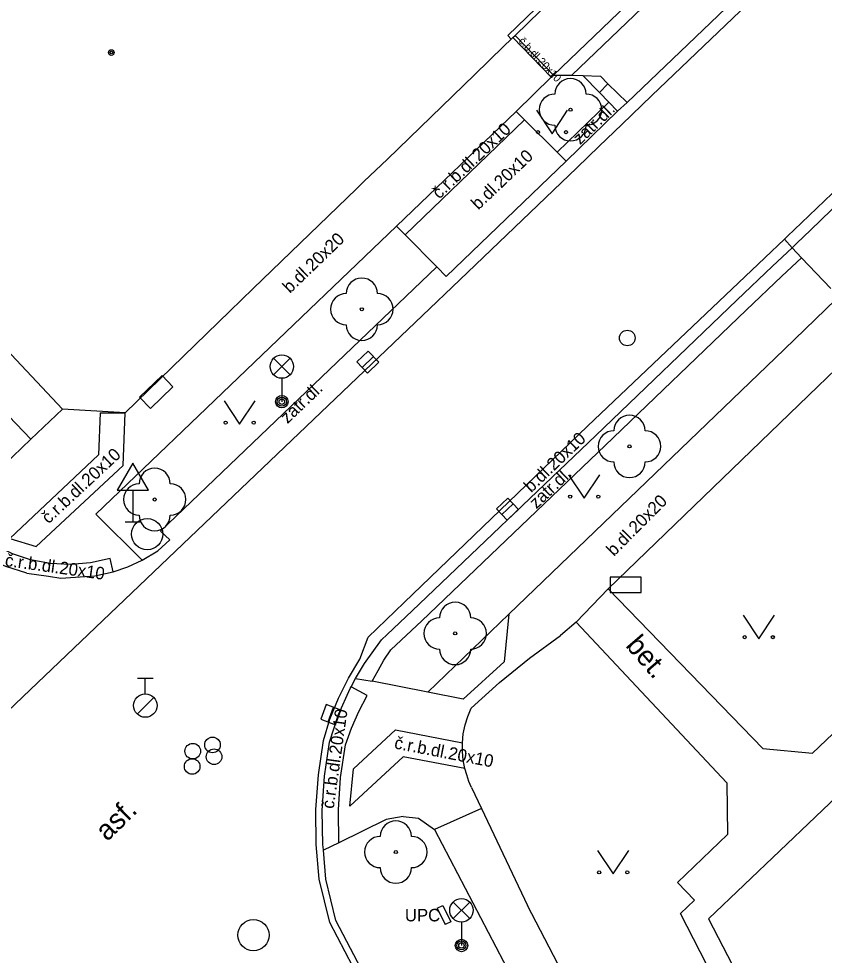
# Model space of a CAD drawing. Extents: x -596229 to -595156, y -1161237 to -1159376.
# Drawn here: x -595973.94 to -595948.15, y -1160588.17 to -1160558.18 of the extents above; entities that cross this region are included whole.
import ezdxf

# ---------------------------------------------------------------- set-up
doc = ezdxf.new("R2010")
doc.units = 0
for name, color, linetype in [('Level 22', 7, 'Continuous'), ('Level 24', 7, 'Continuous'), ('Level 27', 7, 'Continuous'), ('Level 28', 7, 'Continuous'), ('Level 33', 7, 'Continuous'), ('Level 34', 7, 'Continuous'), ('Level 36', 7, 'Continuous'), ('Level 39', 7, 'Continuous'), ('slaboproud - povrch.  znaky a tel. budka skut. velikost', 7, 'Continuous'), ('Specificka linie pasportu komunikaci', 7, 'Continuous'), ('TM - budovy zdene_ betonove - VP', 7, 'Continuous'), ('TM - chodniky - VP', 7, 'Continuous'), ('TM - komunikace - VP', 7, 'Continuous'), ('TM - letecke snimky - pomocna linie', 7, 'Continuous'), ('TM - plot drateny_ kovovy - VP', 7, 'Continuous'), ('TM - popis objektu', 7, 'Continuous'), ('TM - popis povrchu', 7, 'Continuous'), ('TM - rozhrani mezi zpev. plochami mezi sebou - VP', 7, 'Continuous'), ('TM - vjezd na pozemek', 7, 'Continuous'), ('TM - vstup do budovy - zdene_ betonove', 7, 'Continuous')]:
    doc.layers.add(name, color=color, linetype=linetype)

msp = doc.modelspace()

# ---------------------------------------------------------------- linework, layer by layer
at = {"layer": 'Level 22'}
for centre in [(-595956.28, -1160561.09), (-595962.96, -1160567.48), (-595954.39, -1160571.87), (-595969.59, -1160573.57), (-595959.97, -1160577.86), (-595961.87, -1160584.86)]:
    msp.add_circle(centre, 0.05, dxfattribs=at)
for centre, start, end in [((-595956.28, -1160560.59), 0, 180), ((-595956.78, -1160561.09), 90, 270), ((-595955.78, -1160561.09), 270, 90), ((-595956.28, -1160561.59), 180, 0), ((-595962.96, -1160566.98), 0, 180), ((-595963.46, -1160567.48), 90, 270), ((-595962.46, -1160567.48), 270, 90), ((-595962.96, -1160567.98), 180, 0), ((-595954.39, -1160571.37), 0, 180), ((-595954.89, -1160571.87), 90, 270), ((-595953.89, -1160571.87), 270, 90), ((-595969.59, -1160573.07), 0, 180), ((-595954.39, -1160572.37), 180, 0), ((-595970.09, -1160573.57), 90, 270), ((-595969.09, -1160573.57), 270, 90), ((-595969.59, -1160574.07), 180, 0), ((-595959.97, -1160577.36), 0, 180), ((-595960.47, -1160577.86), 90, 270), ((-595959.47, -1160577.86), 270, 90), ((-595959.97, -1160578.36), 180, 0), ((-595961.87, -1160584.36), 0, 180), ((-595962.37, -1160584.86), 90, 270), ((-595961.37, -1160584.86), 270, 90), ((-595961.87, -1160585.36), 180, 0)]:
    msp.add_arc(centre, 0.5, start, end, dxfattribs=at)
at = {"layer": 'Level 24'}
for points in [[(-595969.728, -1160570.657), (-595969.009, -1160569.962), (-595969.356, -1160569.602), (-595970.075, -1160570.297)], [(-595955.013, -1160576.554), (-595954.013, -1160576.554), (-595954.013, -1160576.054), (-595955.013, -1160576.054)]]:
    msp.add_lwpolyline(points, close=True, dxfattribs=at)
at = {"layer": 'Level 27'}
for p, q in [((-595962.951, -1160569.342), (-595962.589, -1160568.998)), ((-595958.482, -1160574.052), (-595958.118, -1160573.708)), ((-595964.038, -1160580.694), (-595963.862, -1160580.226))]:
    msp.add_line(p, q, dxfattribs=at)
for points in [[(-595962.779, -1160569.523), (-595962.417, -1160569.179), (-595962.761, -1160568.817), (-595963.123, -1160569.161)], [(-595958.31, -1160574.233), (-595957.947, -1160573.89), (-595958.29, -1160573.527), (-595958.653, -1160573.87)], [(-595963.803, -1160580.782), (-595963.628, -1160580.313), (-595964.097, -1160580.138), (-595964.272, -1160580.607)]]:
    msp.add_lwpolyline(points, close=True, dxfattribs=at)
for centre in [(-595969.83, -1160574.68), (-595966.43, -1160587.52)]:
    msp.add_circle(centre, 0.5, dxfattribs=at)
at = {"layer": 'Level 28'}
for p, q in [((-595970.14, -1160579.295), (-595969.64, -1160579.295)), ((-595969.89, -1160579.795), (-595969.89, -1160579.295)), ((-595970.148, -1160580.442), (-595969.618, -1160579.912))]:
    msp.add_line(p, q, dxfattribs=at)
for centre, radius in [((-595954.46, -1160568.4), 0.25), ((-595969.89, -1160580.17), 0.375), ((-595967.74, -1160581.43), 0.25), ((-595968.37, -1160581.63), 0.25), ((-595967.69, -1160581.81), 0.25), ((-595968.39, -1160582.12), 0.25)]:
    msp.add_circle(centre, radius, dxfattribs=at)
at = {"layer": 'Level 33'}
for p, q in [((-595965.785, -1160569.58), (-595965.255, -1160569.05)), ((-595965.785, -1160569.05), (-595965.255, -1160569.58)), ((-595965.52, -1160569.69), (-595965.52, -1160570.44)), ((-595960.035, -1160586.99), (-595959.505, -1160586.46)), ((-595960.035, -1160586.46), (-595959.505, -1160586.99)), ((-595959.77, -1160587.1), (-595959.77, -1160587.85))]:
    msp.add_line(p, q, dxfattribs=at)
for centre, radius in [((-595965.52, -1160569.315), 0.375), ((-595965.52, -1160570.44), 0.2), ((-595965.52, -1160570.44), 0.145), ((-595965.52, -1160570.44), 0.0876), ((-595959.77, -1160586.725), 0.375), ((-595959.77, -1160587.85), 0.2), ((-595959.77, -1160587.85), 0.145), ((-595959.77, -1160587.85), 0.0876)]:
    msp.add_circle(centre, radius, dxfattribs=at)
at = {"layer": 'Level 34'}
for p, q in [((-595970.29, -1160573.272), (-595970.29, -1160574.29)), ((-595970.54, -1160574.29), (-595970.04, -1160574.29))]:
    msp.add_line(p, q, dxfattribs=at)
msp.add_lwpolyline([(-595970.79, -1160573.272), (-595969.79, -1160573.272), (-595970.29, -1160572.406)], close=True, dxfattribs=at)
at = {"layer": 'Level 36'}
for points in [[(-595957.37, -1160561.11), (-595956.87, -1160561.86), (-595956.37, -1160561.11)], [(-595967.37, -1160570.41), (-595966.87, -1160571.16), (-595966.37, -1160570.41)], [(-595956.34, -1160572.78), (-595955.84, -1160573.53), (-595955.34, -1160572.78)], [(-595950.75, -1160577.28), (-595950.25, -1160578.03), (-595949.75, -1160577.28)], [(-595955.41, -1160584.81), (-595954.91, -1160585.56), (-595954.41, -1160584.81)]]:
    msp.add_lwpolyline(points, dxfattribs=at)
for centre in [(-595957.32, -1160561.81), (-595956.421, -1160561.81), (-595967.32, -1160571.11), (-595966.421, -1160571.11), (-595956.29, -1160573.48), (-595955.391, -1160573.48), (-595950.7, -1160577.98), (-595949.801, -1160577.98), (-595955.36, -1160585.51), (-595954.461, -1160585.51)]:
    msp.add_circle(centre, 0.05, dxfattribs=at)
at = {"layer": 'Level 39'}
for radius in [0.09, 0.0398]:
    msp.add_circle((-595970.98, -1160559.26), radius, dxfattribs=at)
at = {"layer": 'slaboproud - povrch.  znaky a tel. budka skut. velikost'}
for points in [[(-595960.55, -1160586.66), (-595960.37, -1160586.57), (-595960.11, -1160587.09), (-595960.29, -1160587.18)], [(-595960.55, -1160586.66), (-595960.29, -1160587.18)]]:
    msp.add_lwpolyline(points, dxfattribs=at)
at = {"layer": 'Specificka linie pasportu komunikaci'}
for points in [[(-595958.05, -1160558.71), (-595957.24, -1160557.92), (-595956.38, -1160557.09)], [(-595958.18, -1160558.83), (-595958.13, -1160558.78)]]:
    msp.add_lwpolyline(points, dxfattribs=at)
at = {"layer": 'TM - budovy zdene_ betonove - VP'}
for points in [[(-595958.29, -1160558.72), (-595958.18, -1160558.83)], [(-595958.18, -1160558.83), (-595958.41, -1160559.06)], [(-595962.14, -1160562.67), (-595959.35, -1160559.97)], [(-595963.13, -1160563.62), (-595962.89, -1160563.39)], [(-595966.44, -1160566.82), (-595963.13, -1160563.62)], [(-595975.35, -1160567.7), (-595972.54, -1160570.68)], [(-595967.18, -1160567.54), (-595970.54, -1160570.8)], [(-595970.54, -1160570.8), (-595972.54, -1160570.68)], [(-595946.15, -1160581.56), (-595951.86, -1160587)], [(-595951.86, -1160587), (-595945.13, -1160600)]]:
    msp.add_lwpolyline(points, dxfattribs=at)
at = {"layer": 'TM - chodniky - VP'}
for points in [[(-595956.9, -1160560.05), (-595956.82, -1160559.98)], [(-595956.82, -1160559.98), (-595956.24, -1160559.98)], [(-595956.24, -1160559.98), (-595955.88, -1160560)], [(-595958.02, -1160561.15), (-595956.9, -1160560.05)], [(-595955.88, -1160560), (-595955.32, -1160560.02), (-595955.08, -1160560.26)], [(-595955.35, -1160560.54), (-595955.08, -1160560.26)], [(-595955.05, -1160560.85), (-595955.35, -1160560.54)], [(-595956.71, -1160562.45), (-595955.05, -1160560.85)], [(-595958.02, -1160561.15), (-595957.75, -1160561.42)], [(-595957.75, -1160561.42), (-595956.71, -1160562.45)], [(-595980.42, -1160564.48), (-595973.55, -1160571.64)], [(-595969.99, -1160575.51), (-595971.47, -1160574.04), (-595961.85, -1160564.82)], [(-595961.57, -1160565.1), (-595961.85, -1160564.82)], [(-595960.56, -1160566.12), (-595961.57, -1160565.1)], [(-595950.65, -1160567.51), (-595949.51, -1160566.42), (-595948.88, -1160565.83)], [(-595948.88, -1160565.83), (-595947.95, -1160566.82)], [(-595969.4, -1160574.59), (-595960.56, -1160566.12)], [(-595949.44, -1160568.77), (-595947.77, -1160567.16)], [(-595962.03, -1160578.39), (-595961.04, -1160577.46), (-595955.17, -1160571.84), (-595950.65, -1160567.51)], [(-595958.25, -1160577.24), (-595949.44, -1160568.77)], [(-595976.45, -1160574.41), (-595973.55, -1160571.64)], [(-595969.11, -1160574.86), (-595969.4, -1160574.59)], [(-595955.07, -1160576.43), (-595950.12, -1160581.54)], [(-595958.25, -1160577.24), (-595958.4, -1160578.77), (-595959.72, -1160579.97), (-595960.85, -1160579.74)], [(-595951.27, -1160582.64), (-595956.1, -1160577.5)], [(-595962.63, -1160579.39), (-595962.44, -1160579.05), (-595962.25, -1160578.72), (-595962.03, -1160578.39)], [(-595960.85, -1160579.74), (-595962.63, -1160579.39)], [(-595948.53, -1160581.69), (-595947.22, -1160580.44)], [(-595950.12, -1160581.54), (-595948.53, -1160581.69)], [(-595951.27, -1160582.64), (-595951.25, -1160584.3)], [(-595962.18, -1160583.82), (-595963.7, -1160584.56)], [(-595961.64, -1160583.72), (-595962.18, -1160583.82)], [(-595961.64, -1160583.72), (-595961.15, -1160583.78), (-595960.63, -1160584.14)], [(-595960.63, -1160584.14), (-595951.06, -1160602.45)], [(-595963.7, -1160584.56), (-595964.19, -1160584.8)], [(-595952.85, -1160585.84), (-595951.25, -1160584.3)], [(-595952.31, -1160586.4), (-595952.85, -1160585.84)], [(-595952.76, -1160586.83), (-595952.31, -1160586.4)], [(-595950.25, -1160591.72), (-595952.76, -1160586.83)]]:
    msp.add_lwpolyline(points, dxfattribs=at)
at = {"layer": 'TM - komunikace - VP'}
for points in [[(-595947.41, -1160554.1), (-595954.47, -1160560.86)], [(-595954.47, -1160560.86), (-595954.77, -1160561.14)], [(-595954.77, -1160561.14), (-595956.42, -1160562.74)], [(-595956.42, -1160562.74), (-595960.26, -1160566.43)], [(-595946.82, -1160563.24), (-595946.86, -1160563.28), (-595946.92, -1160563.33), (-595948.6, -1160564.95), (-595949.03, -1160565.36)], [(-595949.18, -1160565.51), (-595949.03, -1160565.36)], [(-595949.81, -1160566.1), (-595949.18, -1160565.51)], [(-595949.81, -1160566.1), (-595950.95, -1160567.19), (-595955.47, -1160571.52), (-595961.35, -1160577.14), (-595962.15, -1160577.89), (-595962.33, -1160578.07)], [(-595969.99, -1160575.51), (-595969.49, -1160575.21), (-595969.11, -1160574.86)], [(-595973.68, -1160575.93), (-595974.36, -1160575.72), (-595975.01, -1160575.44), (-595975.35, -1160575.25), (-595975.59, -1160575.11)], [(-595970.92, -1160575.89), (-595970.45, -1160575.73), (-595969.99, -1160575.51)], [(-595973.68, -1160575.93), (-595972.99, -1160576.03), (-595972.6, -1160576.09), (-595971.51, -1160576.02), (-595970.92, -1160575.89)], [(-595963.16, -1160579.3), (-595962.87, -1160578.82), (-595962.33, -1160578.07)], [(-595963.3, -1160579.57), (-595963.16, -1160579.3)], [(-595963.99, -1160581.34), (-595963.71, -1160580.46), (-595963.33, -1160579.62), (-595963.3, -1160579.57)], [(-595964.19, -1160584.8), (-595964.2, -1160584.69), (-595964.21, -1160584.63), (-595964.23, -1160583.53), (-595964.15, -1160582.43), (-595963.99, -1160581.34)], [(-595964.11, -1160585.73), (-595964.19, -1160584.8)], [(-595961.58, -1160591.27), (-595963.79, -1160587.05), (-595964.11, -1160585.73)]]:
    msp.add_lwpolyline(points, dxfattribs=at)
at = {"layer": 'TM - letecke snimky - pomocna linie'}
for points in [[(-595955.35, -1160560.54), (-595955.88, -1160560)], [(-595955.05, -1160560.85), (-595954.77, -1160561.14)], [(-595949.18, -1160565.51), (-595949.43, -1160565.24)], [(-595958.25, -1160577.24), (-595960.85, -1160579.74)]]:
    msp.add_lwpolyline(points, dxfattribs=at)
at = {"layer": 'TM - plot drateny_ kovovy - VP'}
for points in [[(-595946.92, -1160568.57), (-595948.36, -1160569.95)], [(-595948.36, -1160569.95), (-595955.07, -1160576.43)], [(-595956.1, -1160577.5), (-595956.6, -1160577.93)], [(-595959.46, -1160580.25), (-595958.55, -1160579.43), (-595957.59, -1160578.65), (-595956.6, -1160577.93)], [(-595959.74, -1160581.36), (-595959.71, -1160581.07), (-595959.65, -1160580.79), (-595959.57, -1160580.52), (-595959.46, -1160580.25)], [(-595959.66, -1160582.19), (-595959.71, -1160581.92), (-595959.74, -1160581.64), (-595959.74, -1160581.36)], [(-595959.45, -1160582.79), (-595959.53, -1160582.6), (-595959.6, -1160582.39), (-595959.66, -1160582.19)], [(-595959.45, -1160582.79), (-595959.13, -1160583.47)], [(-595959.13, -1160583.47), (-595957.66, -1160586.57)], [(-595953.91, -1160593.78), (-595957.66, -1160586.57)]]:
    msp.add_lwpolyline(points, dxfattribs=at)
at = {"layer": 'TM - rozhrani mezi zpev. plochami mezi sebou - VP'}
for points in [[(-595932.79, -1160540.65), (-595933.11, -1160540.96), (-595946.34, -1160553.62), (-595947.07, -1160554.32), (-595953.68, -1160560.64)], [(-595956.82, -1160559.98), (-595949, -1160552.47)], [(-595948.71, -1160552.77), (-595956.24, -1160559.98)], [(-595958.13, -1160558.78), (-595958.05, -1160558.71)], [(-595956.9, -1160560.05), (-595958.13, -1160558.78)], [(-595956.82, -1160559.98), (-595958.05, -1160558.71)], [(-595955.08, -1160560.26), (-595954.47, -1160560.86)], [(-595953.68, -1160560.64), (-595954.64, -1160561.56), (-595955.36, -1160562.26), (-595956.08, -1160562.95), (-595960.07, -1160566.77), (-595960.78, -1160567.46), (-595973.81, -1160579.89)], [(-595961.85, -1160564.82), (-595958.02, -1160561.15)], [(-595961.57, -1160565.1), (-595957.75, -1160561.42)], [(-595956.71, -1160562.45), (-595956.42, -1160562.74)], [(-595948.88, -1160564.71), (-595947.17, -1160563.07), (-595947.08, -1160562.98)], [(-595949.43, -1160565.24), (-595949.33, -1160565.14), (-595948.88, -1160564.71)], [(-595961.6, -1160576.87), (-595955.73, -1160571.22), (-595950.06, -1160565.83), (-595949.43, -1160565.24)], [(-595949.18, -1160565.51), (-595948.88, -1160565.83)], [(-595960.26, -1160566.43), (-595960.56, -1160566.12)], [(-595973.55, -1160571.64), (-595972.54, -1160570.68)], [(-595971.34, -1160570.8), (-595971.39, -1160572.14), (-595974.23, -1160574.82), (-595973.38, -1160575.08), (-595970.6, -1160572.48), (-595970.54, -1160570.8)], [(-595971.34, -1160570.8), (-595970.54, -1160570.8)], [(-595973.57, -1160575.5), (-595974.14, -1160575.31), (-595974.68, -1160575.06), (-595975.2, -1160574.75)], [(-595972.94, -1160575.62), (-595973.57, -1160575.5)], [(-595971.02, -1160575.46), (-595971.65, -1160575.6), (-595972.29, -1160575.65), (-595972.94, -1160575.62)], [(-595970.92, -1160575.89), (-595971.02, -1160575.46)], [(-595963.02, -1160578.68), (-595962.76, -1160577.98), (-595961.6, -1160576.87)], [(-595963.39, -1160579.29), (-595963.02, -1160578.68)], [(-595964.19, -1160581.29), (-595963.98, -1160580.6), (-595963.71, -1160579.93), (-595963.39, -1160579.29)], [(-595963.16, -1160579.3), (-595962.63, -1160579.39)], [(-595962.79, -1160579.85), (-595963.3, -1160579.57)], [(-595973.81, -1160579.89), (-595985.8, -1160591.35), (-595993.71, -1160598.9)], [(-595963.48, -1160581.43), (-595963.29, -1160580.89), (-595963.06, -1160580.36), (-595962.79, -1160579.85)], [(-595959.66, -1160582.19), (-595961.64, -1160581.81), (-595963.34, -1160583.39), (-595963.23, -1160582.2), (-595961.88, -1160580.95), (-595959.74, -1160581.36)], [(-595964.32, -1160585.73), (-595964.42, -1160584.62), (-595964.43, -1160583.5), (-595964.35, -1160582.39), (-595964.19, -1160581.29)], [(-595963.7, -1160584.56), (-595963.71, -1160583.51), (-595963.64, -1160582.47), (-595963.48, -1160581.43)], [(-595959.13, -1160583.47), (-595960.63, -1160584.14)], [(-595961.77, -1160591.34), (-595963.98, -1160587.12), (-595964.32, -1160585.73)]]:
    msp.add_lwpolyline(points, dxfattribs=at)
at = {"layer": 'TM - vjezd na pozemek'}
msp.add_lwpolyline([(-595956.1, -1160577.5), (-595955.07, -1160576.43)], dxfattribs=at)
at = {"layer": 'TM - vstup do budovy - zdene_ betonove'}
for points in [[(-595958.29, -1160558.72), (-595956.49, -1160556.98)], [(-595959.35, -1160559.97), (-595958.41, -1160559.06)], [(-595962.14, -1160562.67), (-595962.89, -1160563.39)], [(-595967.18, -1160567.54), (-595966.44, -1160566.82)]]:
    msp.add_lwpolyline(points, dxfattribs=at)

# ---------------------------------------------------------------- texts
at = {"layer": 'TM - popis objektu'}
msp.add_text('UPC', height=0.4, dxfattribs=at).set_placement((-595961.58, -1160587.08))
at = {"layer": 'TM - popis povrchu'}
for s, height, rotation, p in [('č.b.dl.20x10', 0.25, 313, (-595957.96, -1160558.91)), ('zatr.dl.', 0.4, 44, (-595955.97, -1160562.23)), ('č.r.b.dl.20x10', 0.4, 43.5193, (-595960.48, -1160563.97)), ('b.dl.20x10', 0.4, 43.603, (-595959.23, -1160564.32)), ('b.dl.20x20', 0.4, 44.0218, (-595965.26, -1160566.99)), ('zatr.dl.', 0.4, 43.603, (-595965.34, -1160571.16)), ('b.dl.20x10', 0.4, 43.6981, (-595957.54, -1160573.37)), ('č.r.b.dl.20x10', 0.4, 43, (-595972.99, -1160574.37)), ('zatr.dl.', 0.4, 43.603, (-595957.37, -1160573.89)), ('b.dl.20x20', 0.4, 45.2557, (-595954.89, -1160575.41)), ('č.r.b.dl.20x10', 0.4, 352, (-595974.4, -1160575.7)), ('bet.', 0.65, 310.74, (-595954.54, -1160578.26)), ('č.r.b.dl.20x10', 0.4, 82, (-595963.86, -1160583.49)), ('č.r.b.dl.20x10', 0.4, 349, (-595961.94, -1160581.54)), ('asf.', 0.65, 44.2543, (-595971.11, -1160584.54))]:
    msp.add_text(s, height=height, rotation=rotation, dxfattribs=at).set_placement(p)

doc.saveas('drawing.dxf')
